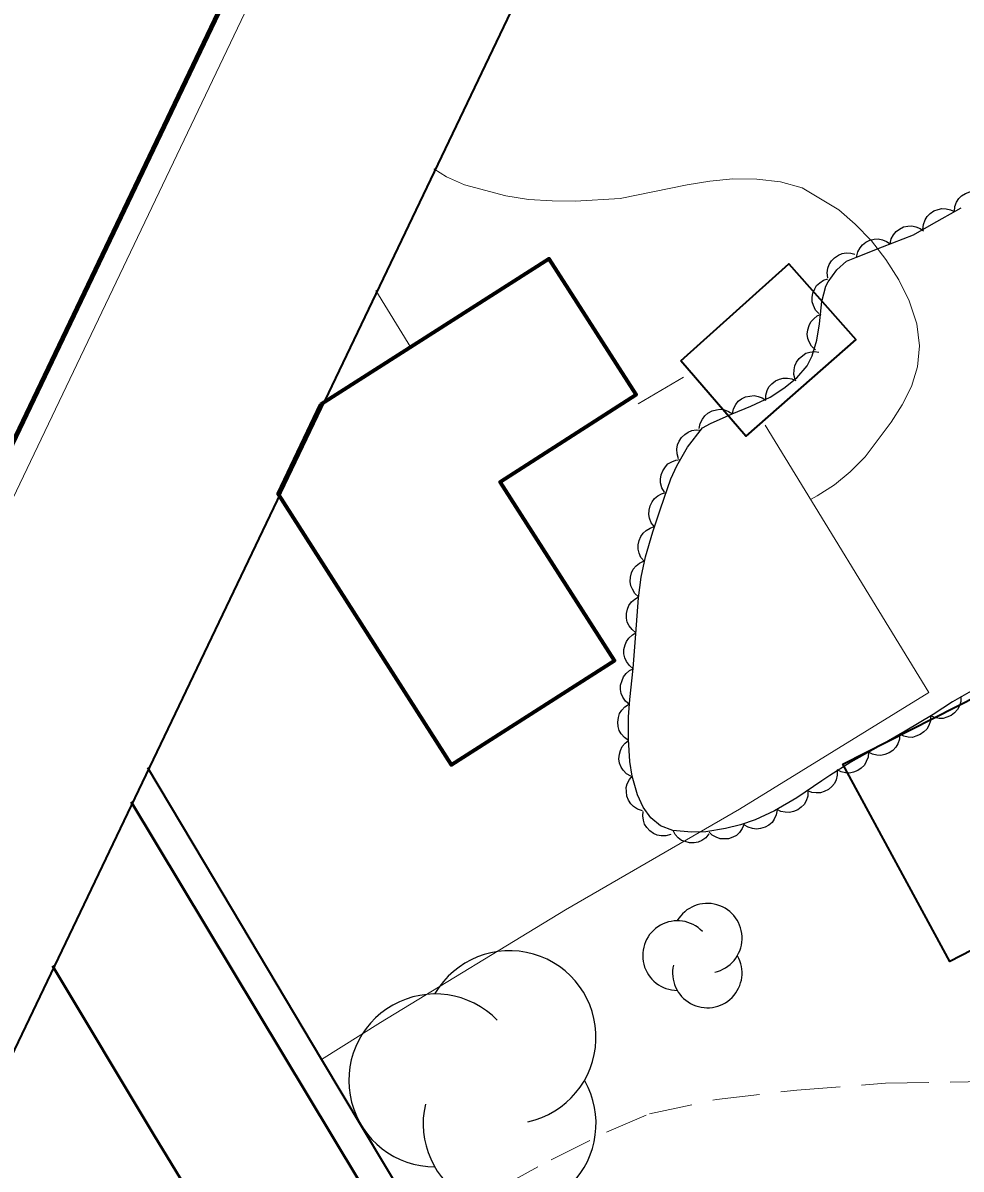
# Model space of a CAD drawing. Extents: x 356765 to 358572, y 5103174 to 5104650.
# Drawn here: x 356946.84 to 356985.94, y 5104205.09 to 5104252.83 of the extents above; entities that cross this region are included whole.
import ezdxf

# ---------------------------------------------------------------- set-up
doc = ezdxf.new("R2010")
doc.units = 0
doc.header["$LTSCALE"] = 0.6
doc.linetypes.add('DOT_DASHED', pattern=[7.7, 5, -1.2, 0.3, -1.2])
doc.linetypes.add('MEDIUM_DASHED', pattern=[4.5, 3, -1.5])
for name, color, linetype, lineweight in [('19', 7, 'Continuous', 13), ('2', 7, 'Continuous', 13), ('21', 7, 'Continuous', 53), ('22', 7, 'Continuous', 35), ('31', 7, 'Continuous', 70), ('44', 7, 'Continuous', 25), ('60', 7, 'Continuous', 13)]:
    doc.layers.add(name, color=color, linetype=linetype, lineweight=lineweight)

msp = doc.modelspace()

# ---------------------------------------------------------------- linework, layer by layer
at = {"layer": '19'}
for p, q in [((356963.01, 5104239.31), (356961.55, 5104241.68)), ((356974.37, 5104238.07), (356972.48, 5104236.97))]:
    msp.add_line(p, q, dxfattribs=at)
msp.add_lwpolyline([(356959.29, 5104209.66), (356961.74, 5104211.2), (356969.46, 5104215.89), (356976.71, 5104220.08), (356984.6, 5104224.94), (356977.77, 5104236.08)], dxfattribs=at)
at = {"layer": '19', "linetype": 'MEDIUM_DASHED'}
msp.add_lwpolyline([(356963.6, 5104202.44), (356965.23, 5104203.39), (356966.72, 5104204.31), (356968.85, 5104205.48), (356971.16, 5104206.63), (356972.96, 5104207.39), (356975.75, 5104207.99), (356979.1, 5104208.38), (356982.79, 5104208.67), (356987.75, 5104208.75), (356994.23, 5104207.93), (356997.96, 5104207.22), (357002.58, 5104206.71), (357005.1, 5104206.48), (357009.73, 5104206.15), (357011.41, 5104206), (357016.24, 5104205.85), (357020.83, 5104205.8), (357023.19, 5104206.26)], dxfattribs=at)
at = {"layer": '2'}
for points in [[(356963.97, 5104246.75), (356964.5, 5104246.42), (356965.25, 5104246.09), (356966.97, 5104245.63), (356967.91, 5104245.48), (356968.9, 5104245.42), (356969.86, 5104245.4), (356971.73, 5104245.51), (356974.52, 5104246.08), (356975.47, 5104246.24), (356976.43, 5104246.33), (356977.43, 5104246.32), (356978.41, 5104246.21), (356979.32, 5104245.96), (356980.85, 5104245.05), (356981.53, 5104244.45), (356982.2, 5104243.75), (356982.8, 5104242.97), (356983.34, 5104242.13), (356983.78, 5104241.26), (356984.09, 5104240.3), (356984.21, 5104239.38), (356984.13, 5104238.5)], [(356984.13, 5104238.5), (356983.88, 5104237.68), (356983.49, 5104236.92), (356983.02, 5104236.2), (356981.94, 5104234.76), (356981.32, 5104234.13), (356980.66, 5104233.59), (356979.94, 5104233.13), (356979.67, 5104232.98)]]:
    msp.add_lwpolyline(points, dxfattribs=at)
at = {"layer": '21'}
for points in [[(357013.31, 5104118.03), (357013.3, 5104118.04), (357011.71, 5104120.59), (356980.28, 5104172.46), (356960.82, 5104204.67), (356951.35, 5104220.38)], [(356948.08, 5104213.56), (356952.3, 5104206.51), (356959.31, 5104195.01), (356965.11, 5104185.23), (356971.72, 5104174.15), (356977.35, 5104164.48), (356985.16, 5104151.95), (356992.16, 5104140.03), (356997.9, 5104130.03), (357003.26, 5104122.15), (357008.08, 5104114.42), (357010.06, 5104111.26), (357010.07, 5104111.26)]]:
    msp.add_lwpolyline(points, dxfattribs=at)
at = {"layer": '22'}
msp.add_lwpolyline([(356952.03, 5104221.81), (356954.4, 5104217.86), (356959.29, 5104209.66), (356963.6, 5104202.44), (356966.95, 5104196.86), (356981.04, 5104173.45), (356994.99, 5104150.43), (357006.25, 5104131.76), (357006.82, 5104130.83), (357013.93, 5104119.34)], dxfattribs=at)
at = {"layer": '31'}
msp.add_lwpolyline([(356959.26, 5104236.93), (356957.48, 5104233.2), (356964.69, 5104221.93), (356971.49, 5104226.28), (356966.73, 5104233.72), (356972.4, 5104237.35), (356968.77, 5104243.01)], close=True, dxfattribs=at)
at = {"layer": '31', "lineweight": 35}
for points in [[(356974.26, 5104238.75), (356978.76, 5104242.8), (356981.56, 5104239.65), (356976.97, 5104235.62), (356974.26, 5104238.75)], [(356995.7, 5104219), (356985.47, 5104213.73), (356981.01, 5104221.96), (356991.41, 5104227.23), (356995.7, 5104219)]]:
    msp.add_lwpolyline(points, close=True, dxfattribs=at)
at = {"layer": '44'}
for points in [[(356985.66, 5104244.97), (356985.68, 5104245.18), (356985.75, 5104245.37), (356985.84, 5104245.51), (356985.96, 5104245.63), (356986.12, 5104245.73), (356986.3, 5104245.8), (356986.46, 5104245.83), (356986.63, 5104245.82), (356986.81, 5104245.77), (356986.97, 5104245.69)], [(356984.35, 5104244.23), (356984.37, 5104244.44), (356984.44, 5104244.63), (356984.52, 5104244.77), (356984.65, 5104244.89), (356984.8, 5104245), (356984.98, 5104245.06), (356985.14, 5104245.1), (356985.32, 5104245.09), (356985.5, 5104245.05), (356985.66, 5104244.97)], [(356982.98, 5104243.63), (356983.03, 5104243.83), (356983.13, 5104244.01), (356983.23, 5104244.14), (356983.37, 5104244.24), (356983.54, 5104244.33), (356983.72, 5104244.36), (356983.89, 5104244.38), (356984.06, 5104244.34), (356984.23, 5104244.27), (356984.38, 5104244.17)], [(356981.58, 5104243.08), (356981.63, 5104243.29), (356981.73, 5104243.46), (356981.83, 5104243.59), (356981.97, 5104243.7), (356982.14, 5104243.78), (356982.32, 5104243.82), (356982.49, 5104243.84), (356982.66, 5104243.8), (356982.83, 5104243.73), (356982.98, 5104243.63)], [(356980.38, 5104242.21), (356980.36, 5104242.42), (356980.39, 5104242.62), (356980.44, 5104242.77), (356980.54, 5104242.92), (356980.67, 5104243.05), (356980.83, 5104243.15), (356980.98, 5104243.22), (356981.15, 5104243.25), (356981.34, 5104243.24), (356981.51, 5104243.2)], [(356980.01, 5104240.72), (356979.87, 5104240.87), (356979.79, 5104241.06), (356979.74, 5104241.21), (356979.73, 5104241.39), (356979.76, 5104241.57), (356979.84, 5104241.75), (356979.92, 5104241.89), (356980.05, 5104242.01), (356980.21, 5104242.11), (356980.38, 5104242.17)], [(356979.87, 5104239.22), (356979.71, 5104239.36), (356979.61, 5104239.54), (356979.55, 5104239.69), (356979.53, 5104239.87), (356979.55, 5104240.05), (356979.61, 5104240.23), (356979.68, 5104240.38), (356979.8, 5104240.51), (356979.94, 5104240.63), (356980.11, 5104240.7)], [(356979.03, 5104237.98), (356978.97, 5104238.18), (356978.98, 5104238.38), (356979.01, 5104238.55), (356979.08, 5104238.7), (356979.19, 5104238.85), (356979.34, 5104238.98), (356979.47, 5104239.07), (356979.64, 5104239.11), (356979.83, 5104239.14), (356980.01, 5104239.12)], [(356977.8, 5104237.12), (356977.8, 5104237.33), (356977.86, 5104237.52), (356977.93, 5104237.67), (356978.05, 5104237.8), (356978.2, 5104237.92), (356978.37, 5104237.99), (356978.53, 5104238.04), (356978.71, 5104238.04), (356978.89, 5104238.01), (356979.05, 5104237.94)], [(356976.41, 5104236.55), (356976.45, 5104236.76), (356976.55, 5104236.93), (356976.65, 5104237.07), (356976.79, 5104237.17), (356976.96, 5104237.25), (356977.14, 5104237.29), (356977.31, 5104237.31), (356977.48, 5104237.27), (356977.65, 5104237.21), (356977.8, 5104237.11)], [(356975.03, 5104235.94), (356975.07, 5104236.15), (356975.16, 5104236.33), (356975.26, 5104236.47), (356975.39, 5104236.58), (356975.56, 5104236.67), (356975.74, 5104236.71), (356975.9, 5104236.74), (356976.08, 5104236.71), (356976.25, 5104236.65), (356976.41, 5104236.55)], [(356974.17, 5104234.68), (356974.11, 5104234.88), (356974.1, 5104235.08), (356974.12, 5104235.25), (356974.19, 5104235.41), (356974.29, 5104235.56), (356974.43, 5104235.69), (356974.56, 5104235.79), (356974.72, 5104235.85), (356974.9, 5104235.88), (356975.08, 5104235.87)], [(356973.58, 5104233.29), (356973.47, 5104233.47), (356973.42, 5104233.67), (356973.41, 5104233.83), (356973.44, 5104234.01), (356973.51, 5104234.18), (356973.62, 5104234.34), (356973.72, 5104234.46), (356973.88, 5104234.55), (356974.05, 5104234.62), (356974.23, 5104234.64)], [(356973.16, 5104231.84), (356973.03, 5104232.01), (356972.96, 5104232.2), (356972.93, 5104232.36), (356972.94, 5104232.54), (356972.98, 5104232.72), (356973.07, 5104232.88), (356973.16, 5104233.02), (356973.3, 5104233.13), (356973.46, 5104233.22), (356973.64, 5104233.27)], [(356972.74, 5104230.4), (356972.6, 5104230.56), (356972.52, 5104230.75), (356972.48, 5104230.91), (356972.48, 5104231.09), (356972.52, 5104231.27), (356972.6, 5104231.44), (356972.69, 5104231.58), (356972.82, 5104231.69), (356972.98, 5104231.79), (356973.15, 5104231.85)], [(356972.5, 5104228.92), (356972.34, 5104229.06), (356972.24, 5104229.24), (356972.17, 5104229.39), (356972.15, 5104229.56), (356972.16, 5104229.75), (356972.21, 5104229.93), (356972.28, 5104230.08), (356972.4, 5104230.21), (356972.54, 5104230.33), (356972.7, 5104230.41)], [(356972.39, 5104227.43), (356972.23, 5104227.56), (356972.11, 5104227.72), (356972.03, 5104227.87), (356972, 5104228.04), (356972, 5104228.23), (356972.04, 5104228.41), (356972.1, 5104228.57), (356972.2, 5104228.71), (356972.34, 5104228.83), (356972.49, 5104228.92)], [(356972.28, 5104225.93), (356972.12, 5104226.06), (356972, 5104226.23), (356971.93, 5104226.38), (356971.89, 5104226.55), (356971.89, 5104226.73), (356971.94, 5104226.92), (356971.99, 5104227.07), (356972.1, 5104227.21), (356972.24, 5104227.34), (356972.39, 5104227.43)], [(356972.12, 5104224.44), (356971.96, 5104224.58), (356971.85, 5104224.75), (356971.78, 5104224.9), (356971.75, 5104225.07), (356971.75, 5104225.25), (356971.81, 5104225.44), (356971.87, 5104225.59), (356971.98, 5104225.73), (356972.12, 5104225.85), (356972.28, 5104225.93)], [(356985.93, 5104224.78), (356985.93, 5104224.57), (356985.87, 5104224.38), (356985.79, 5104224.23), (356985.67, 5104224.1), (356985.53, 5104223.98), (356985.35, 5104223.91), (356985.2, 5104223.86), (356985.02, 5104223.86), (356984.84, 5104223.9), (356984.67, 5104223.97)], [(356972.08, 5104222.94), (356971.91, 5104223.06), (356971.78, 5104223.22), (356971.69, 5104223.36), (356971.65, 5104223.53), (356971.63, 5104223.71), (356971.66, 5104223.9), (356971.71, 5104224.06), (356971.8, 5104224.2), (356971.93, 5104224.34), (356972.08, 5104224.44)], [(356984.67, 5104223.97), (356984.66, 5104223.76), (356984.59, 5104223.57), (356984.51, 5104223.42), (356984.39, 5104223.3), (356984.24, 5104223.19), (356984.06, 5104223.12), (356983.91, 5104223.07), (356983.73, 5104223.08), (356983.55, 5104223.12), (356983.39, 5104223.2)], [(356972.18, 5104221.45), (356972, 5104221.55), (356971.86, 5104221.7), (356971.77, 5104221.83), (356971.71, 5104222), (356971.68, 5104222.18), (356971.7, 5104222.37), (356971.74, 5104222.53), (356971.82, 5104222.69), (356971.94, 5104222.83), (356972.08, 5104222.94)], [(356983.38, 5104223.2), (356983.37, 5104222.99), (356983.3, 5104222.8), (356983.22, 5104222.66), (356983.09, 5104222.53), (356982.94, 5104222.43), (356982.76, 5104222.36), (356982.6, 5104222.32), (356982.43, 5104222.33), (356982.25, 5104222.37), (356982.08, 5104222.45)], [(356982.08, 5104222.45), (356982.07, 5104222.25), (356981.99, 5104222.06), (356981.91, 5104221.91), (356981.78, 5104221.79), (356981.63, 5104221.69), (356981.45, 5104221.62), (356981.29, 5104221.58), (356981.12, 5104221.59), (356980.94, 5104221.64), (356980.78, 5104221.72)], [(356972.66, 5104220.01), (356972.46, 5104220.08), (356972.29, 5104220.19), (356972.17, 5104220.3), (356972.08, 5104220.45), (356972.01, 5104220.62), (356971.99, 5104220.81), (356971.98, 5104220.98), (356972.03, 5104221.14), (356972.12, 5104221.31), (356972.23, 5104221.45)], [(356980.78, 5104221.71), (356980.78, 5104221.5), (356980.73, 5104221.3), (356980.66, 5104221.15), (356980.55, 5104221.02), (356980.41, 5104220.9), (356980.23, 5104220.82), (356980.08, 5104220.76), (356979.9, 5104220.76), (356979.72, 5104220.78), (356979.55, 5104220.85)], [(356979.56, 5104220.83), (356979.55, 5104220.62), (356979.48, 5104220.43), (356979.4, 5104220.28), (356979.28, 5104220.16), (356979.13, 5104220.05), (356978.95, 5104219.98), (356978.79, 5104219.94), (356978.61, 5104219.95), (356978.43, 5104219.99), (356978.27, 5104220.07)], [(356973.84, 5104219.03), (356973.64, 5104218.97), (356973.44, 5104218.97), (356973.28, 5104219), (356973.12, 5104219.07), (356972.97, 5104219.18), (356972.84, 5104219.32), (356972.75, 5104219.45), (356972.7, 5104219.62), (356972.67, 5104219.81), (356972.69, 5104219.99)], [(356978.27, 5104220.06), (356978.24, 5104219.85), (356978.15, 5104219.67), (356978.06, 5104219.53), (356977.93, 5104219.42), (356977.77, 5104219.33), (356977.58, 5104219.28), (356977.42, 5104219.25), (356977.25, 5104219.27), (356977.07, 5104219.33), (356976.92, 5104219.42)], [(356976.9, 5104219.47), (356976.82, 5104219.27), (356976.7, 5104219.11), (356976.58, 5104218.99), (356976.43, 5104218.91), (356976.25, 5104218.85), (356976.06, 5104218.84), (356975.9, 5104218.84), (356975.73, 5104218.91), (356975.57, 5104219), (356975.44, 5104219.12)], [(356975.43, 5104219.05), (356975.3, 5104218.89), (356975.13, 5104218.78), (356974.98, 5104218.71), (356974.81, 5104218.68), (356974.62, 5104218.68), (356974.44, 5104218.73), (356974.29, 5104218.78), (356974.15, 5104218.89), (356974.02, 5104219.03), (356973.94, 5104219.19)]]:
    msp.add_lwpolyline(points, dxfattribs=at)
at = {"layer": '44', "linetype": 'DOT_DASHED'}
msp.add_lwpolyline([(356986.65, 5104225.16), (356985.58, 5104224.55), (356984.77, 5104224.03), (356983.61, 5104223.33), (356982.48, 5104222.68), (356981.35, 5104222.04), (356980.47, 5104221.49), (356980.14, 5104221.26), (356979.09, 5104220.55), (356978.17, 5104220.01), (356977.36, 5104219.63), (356976.75, 5104219.43), (356976.12, 5104219.28), (356975.3, 5104219.13), (356974.7, 5104219.12), (356973.93, 5104219.19), (356973.42, 5104219.38), (356973.01, 5104219.72), (356972.69, 5104220.16), (356972.46, 5104220.68), (356972.23, 5104221.45), (356972.14, 5104222.07), (356972.08, 5104222.98), (356972.08, 5104223.93), (356972.14, 5104224.65), (356972.28, 5104225.94), (356972.39, 5104227.38), (356972.49, 5104228.88), (356972.61, 5104229.75), (356972.79, 5104230.59), (356973.09, 5104231.63), (356973.41, 5104232.59), (356973.84, 5104233.84), (356974.1, 5104234.38), (356974.54, 5104235.16), (356975.16, 5104235.97), (356975.5, 5104236.15), (356976.4, 5104236.55), (356977.18, 5104236.86), (356977.98, 5104237.24), (356978.55, 5104237.61), (356979.09, 5104238.05), (356979.52, 5104238.55), (356979.73, 5104238.97), (356979.93, 5104239.62), (356980.04, 5104240.3), (356980.14, 5104241.23), (356980.3, 5104241.87), (356980.4, 5104242.05), (356980.76, 5104242.54), (356981.17, 5104242.9), (356981.58, 5104243.08), (356982.67, 5104243.51), (356983.96, 5104244.01), (356984.71, 5104244.43), (356985.95, 5104245.13)], dxfattribs=at)
at = {"layer": '44'}
for centre, radius, start, end in [((356975.3651, 5104214.7073), 1.4488, 282.26917, 149.72626), ((356974.1191, 5104213.9829), 1.4488, 44.11537, 269.80396), ((356967.1245, 5104210.5829), 3.6022, 282.26917, 149.72626), ((356975.3651, 5104213.2585), 1.4488, 166.93686, 29.62122), ((356964.0266, 5104208.7818), 3.6022, 44.11537, 269.80396), ((356967.1245, 5104206.9807), 3.6022, 166.93686, 29.62122)]:
    msp.add_arc(centre, radius, start, end, dxfattribs=at)
at = {"layer": '60', "lineweight": 158}
msp.add_lwpolyline([(356765.24, 5103856.84), (358192.2, 5103173.84), (358571.69, 5103966.7), (357144.73, 5104649.7)], close=True, dxfattribs=at)
at = {"layer": '60'}
msp.add_lwpolyline([(356766.57, 5103857.31), (358191.72, 5103175.17), (358570.35, 5103966.23), (357145.2, 5104648.37)], close=True, dxfattribs=at)
at = {"layer": '60', "lineweight": 35}
msp.add_lwpolyline([(356779.89, 5103862.01), (357952.48, 5103300.77), (358322.47, 5104073.79), (357149.88, 5104635.03)], close=True, dxfattribs=at)

doc.saveas('drawing.dxf')
